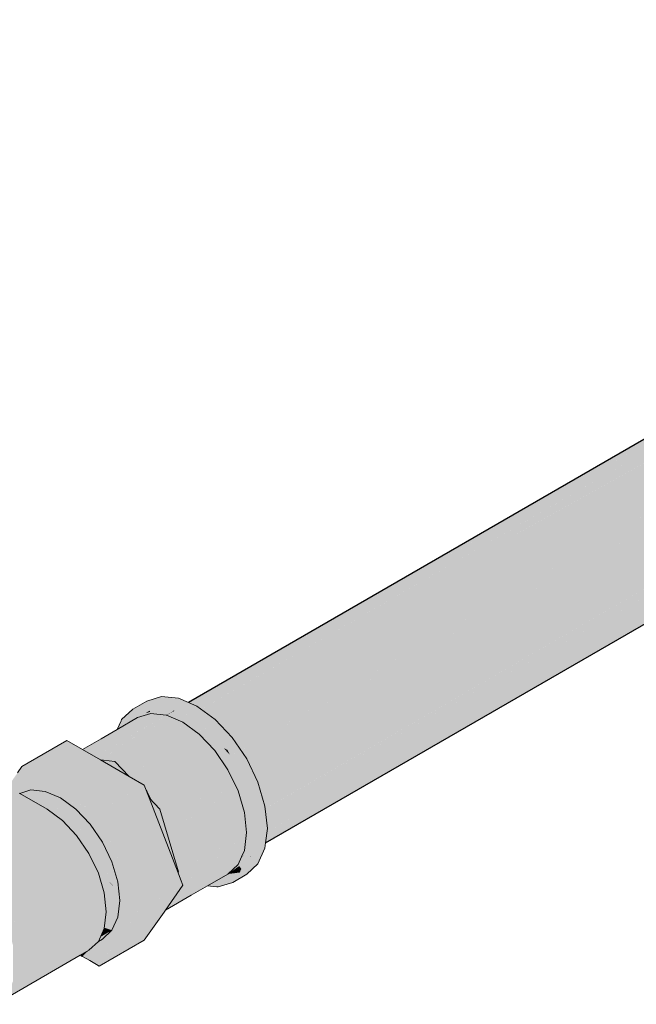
# Model space of a CAD drawing. Header units: millimetres. Extents: x 2 to 902, y -447 to 199.
# Tile 424 of 656: x 110.061 to 110.529, y 63.783 to 64.531. Entities that reach past the tile are written whole.
import ezdxf

# ---------------------------------------------------------------- set-up
doc = ezdxf.new("R2010")
doc.units = ezdxf.units.MM
doc.header["$MEASUREMENT"] = 0
doc.layers.add('AF-Condutos', color=4, linetype='Continuous', lineweight=25)
doc.layers.add('AF-Registro', color=9, linetype='Continuous', lineweight=18)

msp = doc.modelspace()

# ---------------------------------------------------------------- hatches: boundary and pattern name
at = {"layer": 'AF-Condutos', "linetype": 'Continuous'}
for points in [[(111.05401, 64.51211), (111.05359, 64.51186), (111.05025, 64.50994), (111.05273, 64.50158), (111.05288, 64.5028), (111.05377, 64.51013), (111.05288, 64.5028), (111.05273, 64.50158), (111.05278, 64.50144), (111.05453, 64.50296), (111.05278, 64.50144), (110.98436, 64.46271), (110.19939, 64.00817), (110.98517, 64.46237), (110.19939, 64.00817), (110.9857, 64.46214), (110.19841, 64.0076), (110.19852, 64.00752), (110.1986, 64.00746), (111.00381, 64.45444), (110.99612, 64.45771), (111.00381, 64.45444), (111.05577, 64.49138), (111.05292, 64.50095), (111.05577, 64.49138), (111.05464, 64.50194), (111.05459, 64.50247), (111.05464, 64.50194), (111.05577, 64.49138), (111.00381, 64.45444), (111.05658, 64.48373), (111.05783, 64.48443), (111.00381, 64.45444), (111.0051, 64.45389), (111.00381, 64.45444), (110.2055, 63.99091), (111.00643, 64.45333), (110.2055, 63.99091), (111.03066, 64.44302), (111.05819, 64.48321), (111.03066, 64.44302), (111.06461, 64.46162), (111.13811, 64.50189), (111.12165, 64.51985), (111.10365, 64.53024), (111.08721, 64.53128)], [(111.04752, 64.50836), (110.9752, 64.46661), (110.18889, 64.01263), (110.1891, 64.01255), (110.98436, 64.46271), (111.0415, 64.49506), (111.05278, 64.50144), (111.05025, 64.50994)], [(111.14484, 64.4241), (111.15384, 64.43691), (111.15572, 64.4565), (111.15015, 64.47949), (111.13811, 64.50189), (111.03066, 64.44302), (111.03381, 64.44168), (111.03066, 64.44302), (110.22196, 63.97295), (111.06025, 64.43043), (111.06309, 64.42922), (111.06025, 64.43043), (110.234, 63.95055), (111.08728, 64.41893), (110.25045, 63.93384), (111.08922, 64.41811), (110.23956, 63.92756), (111.10672, 64.41066), (110.24853, 63.91423), (111.10767, 64.41025), (110.24853, 63.91423), (110.24852, 63.91413), (110.24754, 63.90604), (111.11502, 64.40713), (110.24754, 63.90604), (111.11527, 64.40702)], [(110.19052, 64.01335), (110.1891, 64.01255), (110.19518, 64.00996), (110.1984, 64.00761), (110.19937, 64.00817), (110.98436, 64.46271)], [(110.20908, 63.99982), (110.21326, 63.99541), (110.2143, 63.99602), (111.00381, 64.45444), (110.20073, 64.00864), (110.1986, 64.00746)], [(110.22202, 63.98615), (110.22846, 63.97673), (110.23006, 63.97766), (111.03066, 64.44302), (110.21515, 63.9962), (110.21341, 63.99525)], [(110.22966, 63.97715), (110.22858, 63.97657), (110.23315, 63.96988), (110.24059, 63.95438), (110.24285, 63.95569), (111.06025, 64.43043)], [(110.25044, 63.93386), (111.08728, 64.41893), (110.24465, 63.9564), (110.24636, 63.94236), (110.24759, 63.93221)], [(110.24912, 63.91458), (111.10672, 64.41066), (110.25093, 63.93389), (110.24728, 63.93186), (110.24773, 63.92762), (110.24887, 63.91696), (110.24854, 63.91424)], [(110.24726, 63.93202), (110.24759, 63.93221), (110.24636, 63.94236), (110.24465, 63.9564), (110.24609, 63.94291), (110.24465, 63.9564), (110.241, 63.95439), (110.24067, 63.95421), (110.24096, 63.95361), (110.24168, 63.95211), (110.2433, 63.94873), (110.24168, 63.95211), (110.24307, 63.94742), (110.24704, 63.93406)]]:
    msp.add_hatch(color=151, dxfattribs=at).paths.add_polyline_path(points)
at = {"layer": 'AF-Registro', "linetype": 'Continuous'}
for points in [[(110.14657, 64.00758), (110.15025, 64.00121), (110.1577, 64.01101), (110.1588, 64.00814), (110.15978, 64.00562), (110.16572, 64.00746), (110.15978, 64.00562), (110.15569, 64.00435), (110.15673, 64.00467), (110.15632, 64.00471), (110.15673, 64.00467), (110.15678, 64.00497), (110.15944, 64.00651), (110.1577, 64.01101), (110.15315, 64.00503), (110.1517, 64.00311), (110.15414, 64.00345), (110.16028, 64.00432), (110.17199, 64.00315), (110.1662, 64.00741), (110.17199, 64.00315), (110.16776, 64.00725), (110.16711, 64.00789), (110.16776, 64.00725), (110.17199, 64.00315), (110.17768, 64.00619), (110.17743, 64.00629), (110.17076, 64.00913), (110.17122, 64.00691), (110.17078, 64.00902), (110.17064, 64.00973), (110.17076, 64.00913), (110.17743, 64.00629), (110.17768, 64.00619), (110.17781, 64.00626), (110.17826, 64.00649), (110.18409, 64.00986), (110.17826, 64.00649), (110.18454, 64.00382), (110.20908, 63.99982), (110.19518, 64.00996), (110.18889, 64.01263), (110.18128, 64.01587), (110.16834, 64.01715), (110.15721, 64.01372)], [(110.13763, 63.99875), (110.13467, 63.99221), (110.13765, 63.99393), (110.13793, 63.99409), (110.13803, 63.99887), (110.13855, 63.99903), (110.13803, 63.99887), (110.13793, 63.99409), (110.1409, 63.99581), (110.14106, 63.9959), (110.14351, 63.99731), (110.14458, 64.0009), (110.14254, 63.99406), (110.15025, 64.00121), (110.14954, 64.00244), (110.14657, 64.00758), (110.13804, 63.99966)], [(110.15678, 64.00497), (110.15673, 64.00467), (110.15978, 64.00562), (110.15944, 64.00651)], [(110.17199, 64.00315), (110.17227, 64.00303), (110.17253, 64.00318), (110.17768, 64.00619)], [(110.17743, 64.00629), (110.17238, 64.00312), (110.17643, 64.00544), (110.17771, 64.00617)], [(110.17253, 64.00318), (110.18339, 64.00376), (110.18454, 64.00382), (110.17911, 64.00613), (110.17826, 64.00649), (110.17784, 64.00625), (110.17771, 64.00617)], [(110.15121, 64.0015), (110.15025, 64.00121), (110.13467, 63.99221), (110.12239, 63.98512), (110.10823, 63.97695), (110.11027, 63.97577), (110.1104, 63.9757), (110.11731, 63.9804), (110.1104, 63.9757), (110.11046, 63.97566), (110.11595, 63.97914), (110.11046, 63.97566), (110.11056, 63.97561), (110.11154, 63.97504), (110.11476, 63.97803), (110.13392, 63.99054), (110.11476, 63.97803), (110.11154, 63.97504), (110.11174, 63.97493), (110.11337, 63.97398), (110.12027, 63.9733), (110.13303, 63.98858), (110.12027, 63.9733), (110.12819, 63.97786), (110.16158, 64.00419), (110.1614, 64.00421), (110.12913, 63.97995), (110.16243, 64.00498), (110.16028, 64.00432), (110.15192, 64.00173)], [(110.17318, 64.00265), (110.13282, 63.96796), (110.12027, 63.9733), (110.11337, 63.97398), (110.11599, 63.97247), (110.14965, 63.95303), (110.15227, 63.95152), (110.1553, 63.94978), (110.15624, 63.94733), (110.15708, 63.94645), (110.15849, 63.94794), (110.15484, 63.95096), (110.15849, 63.94794), (110.19709, 63.98866), (110.15062, 63.96183), (110.14537, 63.9588), (110.18454, 63.99782), (110.18998, 64.00096), (110.17643, 64.00544)], [(110.12819, 63.97786), (110.12513, 63.97608), (110.12027, 63.9733), (110.12055, 63.97318), (110.1252, 63.97601), (110.12816, 63.97781), (110.17199, 64.00315), (110.16158, 64.00419)], [(110.17238, 64.00312), (110.172, 64.00315), (110.12816, 63.97781), (110.1252, 63.97601), (110.12055, 63.97318), (110.12529, 63.97591), (110.12055, 63.97318), (110.12518, 63.97121), (110.12796, 63.97309), (110.12665, 63.97447), (110.12796, 63.97309), (110.17241, 64.00311), (110.12801, 63.97748)], [(110.17288, 64.00307), (110.12518, 63.97121), (110.13282, 63.96796)], [(110.12797, 63.97308), (110.17261, 64.00289), (110.17228, 64.00303)], [(110.13282, 63.96796), (110.17318, 64.00265), (110.17266, 64.00287)], [(110.1517, 64.00311), (110.15025, 64.00121), (110.16028, 64.00432)], [(110.17227, 64.00303), (110.18454, 63.99782), (110.18454, 64.00191), (110.17283, 64.00307), (110.17241, 64.00311)], [(110.17241, 64.00311), (110.17283, 64.00307), (110.17697, 64.00334), (110.18339, 64.00376), (110.17687, 64.00341), (110.17253, 64.00318)], [(110.17283, 64.00307), (110.17805, 64.00255), (110.18454, 64.00191), (110.18454, 64.00327), (110.18454, 63.99782), (110.19709, 63.98866), (110.19844, 63.99368), (110.19929, 63.99416), (110.20211, 63.99579), (110.18998, 64.00096), (110.18634, 64.0025), (110.18998, 64.00096), (110.20211, 63.99579), (110.18859, 64.00197), (110.20211, 63.99579), (110.20908, 63.99982), (110.18649, 64.0035), (110.18454, 64.00382), (110.18342, 64.00374), (110.17697, 64.00333)], [(110.20114, 63.99282), (110.22202, 63.98615), (110.20908, 63.99982), (110.19929, 63.99416)], [(110.15295, 63.96596), (110.186, 63.9972), (110.18454, 63.99782), (110.1526, 63.966), (110.14537, 63.9588)], [(110.14537, 63.9588), (110.19709, 63.98866), (110.18573, 63.99694)], [(110.19709, 63.98866), (110.20267, 63.98529), (110.21138, 63.98001), (110.21593, 63.96878), (110.21883, 63.96162), (110.22135, 63.96306), (110.22251, 63.96373), (110.22427, 63.96475), (110.21643, 63.97623), (110.22427, 63.96475), (110.22679, 63.9662), (110.21553, 63.97808), (110.23315, 63.96988), (110.22202, 63.98615), (110.21315, 63.98103), (110.21423, 63.97945), (110.215, 63.97833), (110.21423, 63.97945), (110.21315, 63.98103), (110.21288, 63.98088), (110.21546, 63.98237), (110.20253, 63.9918), (110.21546, 63.98237), (110.22202, 63.98615), (110.20175, 63.99262), (110.20114, 63.99282), (110.19929, 63.99416), (110.19844, 63.99368), (110.19802, 63.9921)], [(110.09107, 63.9721), (110.06227, 63.96396), (110.08084, 63.96113), (110.14916, 63.95071), (110.1553, 63.94978), (110.14709, 63.9529), (110.1553, 63.94978), (110.14371, 63.95647), (110.09855, 63.97136), (110.14371, 63.95647), (110.12194, 63.96904), (110.10823, 63.97695), (110.0965, 63.98372), (110.07852, 63.97334), (110.06227, 63.96396)], [(110.15854, 63.94791), (110.19841, 63.9877), (110.19709, 63.98866), (110.15849, 63.94794), (110.15708, 63.94645)], [(110.15708, 63.94645), (110.22067, 63.96378), (110.2088, 63.97631), (110.1982, 63.98749)], [(110.2088, 63.97631), (110.21883, 63.96162), (110.21138, 63.98001), (110.19709, 63.98866)], [(109.99253, 63.98296), (109.99194, 63.98262), (109.94944, 63.95808), (109.92324, 63.94296), (110.02455, 63.93572), (110.02645, 63.93559), (110.02728, 63.93655), (110.03721, 63.9481), (110.02728, 63.93655), (110.02645, 63.93559), (110.0273, 63.93652), (110.02645, 63.93559), (110.02769, 63.9355), (110.02755, 63.93586), (110.02769, 63.9355), (110.03305, 63.93512), (110.04157, 63.93451), (110.04417, 63.93432), (110.04799, 63.93653), (110.04447, 63.93863), (110.04799, 63.93653), (110.04417, 63.93432), (110.05271, 63.93371), (110.04903, 63.93713), (110.04668, 63.93931), (110.04563, 63.94029), (110.03756, 63.94778), (110.04563, 63.94029), (110.04668, 63.93931), (110.04903, 63.93713), (110.05271, 63.93371), (110.05063, 63.93805), (110.05271, 63.93371), (110.05301, 63.93369), (110.0507, 63.93809), (110.04959, 63.94021), (110.0507, 63.93809), (110.05301, 63.93369), (110.05075, 63.93812), (110.05301, 63.93369), (110.04157, 63.93451), (110.02769, 63.9355), (110.03288, 63.92214), (110.03435, 63.91835), (110.03632, 63.91327), (110.03435, 63.91835), (110.03288, 63.92214), (110.02769, 63.9355), (110.02455, 63.93572), (110.02455, 63.91029), (110.02455, 63.93572), (109.94325, 63.94153), (109.92324, 63.94296), (110.00003, 63.90012), (109.92324, 63.94296), (110.008, 63.89431), (110.01178, 63.89213), (110.01163, 63.89192), (110.01208, 63.89167), (110.01242, 63.89186), (110.01217, 63.89197), (110.0125, 63.89316), (110.01217, 63.89197), (110.01242, 63.89186), (110.02455, 63.89886), (110.03873, 63.90705), (110.0601, 63.91939), (110.08136, 63.93167), (110.0508, 63.93815), (110.04967, 63.94023), (110.04795, 63.94359), (110.04967, 63.94023), (110.0508, 63.93815), (110.08136, 63.93167), (110.05295, 63.93939), (110.04975, 63.94026), (110.05295, 63.93939), (110.08136, 63.93167), (110.05566, 63.94096), (110.08136, 63.93167), (110.06067, 63.94362), (110.05982, 63.94336), (110.05399, 63.94156), (110.05982, 63.94336), (110.06067, 63.94362), (110.06047, 63.94373), (110.06028, 63.94362), (110.06047, 63.94373), (110.05345, 63.94778), (110.05164, 63.94883), (110.05107, 63.94802), (110.05164, 63.94883), (110.04304, 63.95379), (110.04563, 63.94856), (110.04804, 63.94371), (110.04556, 63.94857), (110.03888, 63.94923), (110.04556, 63.94857), (110.04804, 63.94371), (110.04563, 63.94856), (110.04304, 63.95379), (110.03841, 63.94927), (110.04304, 63.95379), (110.02455, 63.96447), (110.03613, 63.9495), (110.03566, 63.94955), (110.02561, 63.95054), (110.02676, 63.93789), (110.02561, 63.95054), (110.03566, 63.94955), (110.03613, 63.9495), (110.02477, 63.95965), (110.02519, 63.95058), (110.02477, 63.95965), (110.03613, 63.9495), (110.02455, 63.96447), (110.02455, 63.95986), (110.02508, 63.95059), (110.02565, 63.94077), (110.02583, 63.93697), (110.02565, 63.94077), (110.02506, 63.95059), (110.02561, 63.94088), (110.02506, 63.95059), (110.02455, 63.95065), (110.0231, 63.95079), (110.02455, 63.94361), (110.0231, 63.95079), (110.0205, 63.96361), (110.02267, 63.95083), (110.0234, 63.94658), (110.02455, 63.9398), (110.0186, 63.95123), (109.98014, 63.95504), (109.96262, 63.95677), (109.98014, 63.95504), (110.0186, 63.95123), (110.02455, 63.9398), (110.0234, 63.94658), (110.02267, 63.95083), (110.02171, 63.95093), (110.02092, 63.951), (110.01941, 63.95115), (110.02092, 63.951), (110.02171, 63.95093), (110.02267, 63.95083), (110.01707, 63.96288), (110.01436, 63.96231), (110.01707, 63.96288), (110.02267, 63.95083), (110.0205, 63.96361), (110.01469, 63.96901), (110.0205, 63.96361), (110.0231, 63.95079), (110.02455, 63.95065), (110.02506, 63.95059), (110.02455, 63.95986), (110.02455, 63.96447), (110.01412, 63.97049), (110.01141, 63.97205), (110.00943, 63.9732), (109.99207, 63.98256), (110.00943, 63.9732), (109.99641, 63.98071)], [(110.21553, 63.97808), (110.22026, 63.97309), (110.21853, 63.97668)], [(110.21853, 63.97668), (110.22026, 63.97309), (110.22679, 63.9662), (110.23315, 63.96988)], [(110.10891, 63.937), (110.11584, 63.92257), (110.12306, 63.9173), (110.10744, 63.96987)], [(110.12306, 63.9173), (110.15316, 63.89535), (110.1075, 63.97047)], [(110.11599, 63.97247), (110.10857, 63.97446), (110.15708, 63.94645)], [(110.12425, 63.96881), (110.12194, 63.96904), (110.12337, 63.96821), (110.12388, 63.96791), (110.12443, 63.9676), (110.13025, 63.96424), (110.13304, 63.96263), (110.14371, 63.95647), (110.13282, 63.96796)], [(110.22568, 63.96181), (110.24168, 63.95211), (110.23315, 63.96988), (110.22427, 63.96475), (110.22251, 63.96373)], [(110.05374, 63.95182), (110.05164, 63.94883), (110.06001, 63.94399), (110.06047, 63.94373), (110.06067, 63.94362), (110.06227, 63.94411), (110.06362, 63.9446), (110.0683, 63.94631), (110.0631, 63.94498), (110.06227, 63.94477), (110.0631, 63.94498), (110.0683, 63.94631), (110.06362, 63.9446), (110.06227, 63.94411), (110.0637, 63.94455), (110.06916, 63.94623), (110.0707, 63.94672), (110.07055, 63.94689), (110.06973, 63.94775), (110.06941, 63.94809), (110.06892, 63.94861), (110.06544, 63.9466), (110.0629, 63.94513), (110.06544, 63.9466), (110.06892, 63.94861), (110.06691, 63.95073), (110.06892, 63.94861), (110.07018, 63.94934), (110.07281, 63.95086), (110.06679, 63.95835), (110.06435, 63.96013), (110.06679, 63.95835), (110.07603, 63.94685), (110.07507, 63.94805), (110.07281, 63.95086), (110.07018, 63.94934), (110.06892, 63.94861), (110.06941, 63.94809), (110.06973, 63.94775), (110.07097, 63.949), (110.06973, 63.94775), (110.07055, 63.94689), (110.0707, 63.94672), (110.07391, 63.94775), (110.07072, 63.94671), (110.07399, 63.94772), (110.07072, 63.94671), (110.06916, 63.94623), (110.07138, 63.94601), (110.07717, 63.94544), (110.08002, 63.94515), (110.08972, 63.94103), (110.09167, 63.9402), (110.08002, 63.94515), (110.06747, 63.93791), (110.07913, 63.93296), (110.10333, 63.9317), (110.10685, 63.93096), (110.10333, 63.9317), (110.10693, 63.93084), (110.1124, 63.92973), (110.11237, 63.92979), (110.1124, 63.92973), (110.11981, 63.92823), (110.11141, 63.9318), (110.11981, 63.92823), (110.1124, 63.92973), (110.10693, 63.93084), (110.1125, 63.92952), (110.10693, 63.93084), (110.10333, 63.9317), (110.09104, 63.92461), (110.0914, 63.92434), (110.11418, 63.92023), (110.10935, 63.9273), (110.11418, 63.92023), (110.11584, 63.92257), (110.11349, 63.92748), (110.11584, 63.92257), (110.11995, 63.92776), (110.11584, 63.92257), (110.11418, 63.92023), (110.11476, 63.91939), (110.11982, 63.91428), (110.11749, 63.91914), (110.11982, 63.91428), (110.12306, 63.9173), (110.11982, 63.91428), (110.11476, 63.91939), (110.1174, 63.91553), (110.12016, 63.91358), (110.11994, 63.91403), (110.12016, 63.91358), (110.12585, 63.90792), (110.12016, 63.91358), (110.1174, 63.91553), (110.11841, 63.91406), (110.12078, 63.91229), (110.11841, 63.91406), (110.11886, 63.9134), (110.12128, 63.91125), (110.12107, 63.91168), (110.12128, 63.91125), (110.12605, 63.90724), (110.12128, 63.91125), (110.11886, 63.9134), (110.11911, 63.91303), (110.12148, 63.91082), (110.12633, 63.90632), (110.12141, 63.91098), (110.12633, 63.90632), (110.12148, 63.91082), (110.11911, 63.91303), (110.12352, 63.90658), (110.12153, 63.91073), (110.12352, 63.90658), (110.13055, 63.89193), (110.13064, 63.89176), (110.12831, 63.89958), (110.13064, 63.89176), (110.13068, 63.89168), (110.12834, 63.89953), (110.12639, 63.90609), (110.12834, 63.89953), (110.13068, 63.89168), (110.12365, 63.87212), (110.12421, 63.87021), (110.13518, 63.87654), (110.13439, 63.88395), (110.13518, 63.87654), (110.13523, 63.87602), (110.13557, 63.87278), (110.13564, 63.87216), (110.13597, 63.86902), (110.13735, 63.86761), (110.13717, 63.86984), (110.13682, 63.871), (110.13717, 63.86984), (110.13735, 63.86761), (110.13803, 63.86692), (110.13749, 63.86875), (110.13803, 63.86692), (110.13766, 63.87018), (110.13672, 63.87136), (110.14595, 63.85987), (110.13766, 63.87018), (110.13803, 63.86692), (110.13735, 63.86761), (110.13598, 63.86899), (110.136, 63.86876), (110.13618, 63.8671), (110.13652, 63.86391), (110.1367, 63.8622), (110.13685, 63.86343), (110.13733, 63.86743), (110.13685, 63.86343), (110.13744, 63.86256), (110.13685, 63.86343), (110.1367, 63.8622), (110.13557, 63.85292), (110.13766, 63.85311), (110.13796, 63.86181), (110.13766, 63.85311), (110.14202, 63.8535), (110.14079, 63.85766), (110.13812, 63.86663), (110.1469, 63.85788), (110.13812, 63.86663), (110.14079, 63.85766), (110.14202, 63.8535), (110.14303, 63.85437), (110.14202, 63.8535), (110.14354, 63.85363), (110.14696, 63.85777), (110.14354, 63.85363), (110.14872, 63.8541), (110.15047, 63.85425), (110.14467, 63.86253), (110.15047, 63.85425), (110.13888, 63.88412), (110.13267, 63.90011), (110.1336, 63.89184), (110.13267, 63.90011), (110.13354, 63.89192), (110.13452, 63.88368), (110.13354, 63.89192), (110.13448, 63.88375), (110.1354, 63.87577), (110.13448, 63.88375), (110.13354, 63.89192), (110.13267, 63.90011), (110.13228, 63.90113), (110.12716, 63.91431), (110.12215, 63.92724), (110.12107, 63.93002), (110.11909, 63.93066), (110.12107, 63.93002), (110.11908, 63.93071), (110.11063, 63.93342), (110.11084, 63.933), (110.11063, 63.93342), (110.1036, 63.93571), (110.10417, 63.93488), (110.1036, 63.93571), (110.0977, 63.93763), (110.10359, 63.93572), (110.11062, 63.93345), (110.11908, 63.93071), (110.11051, 63.93367), (110.10328, 63.93618), (110.09703, 63.93834), (110.10328, 63.93618), (110.11051, 63.93368), (110.11907, 63.93072), (110.11048, 63.93374), (110.11907, 63.93072), (110.12107, 63.93002), (110.11891, 63.93126), (110.11035, 63.934), (110.1032, 63.93629), (110.11035, 63.934), (110.11891, 63.93126), (110.11031, 63.93409), (110.11891, 63.93126), (110.10889, 63.93705), (110.10308, 63.93647), (110.09686, 63.93852), (110.09392, 63.94163), (110.09129, 63.94048), (110.09031, 63.94119), (110.08564, 63.9446), (110.0693, 63.95652), (110.08564, 63.9446), (110.09031, 63.94119), (110.09129, 63.94048), (110.09392, 63.94163), (110.09347, 63.9421), (110.09392, 63.94163), (110.09686, 63.93852), (110.10308, 63.93647), (110.10889, 63.93705), (110.09864, 63.94297), (110.09792, 63.94338), (110.08542, 63.9506), (110.09167, 63.944), (110.08542, 63.9506), (110.06227, 63.96396), (110.06276, 63.96128), (110.06227, 63.96396), (110.06227, 63.96164), (110.06405, 63.95375), (110.0645, 63.95176), (110.06415, 63.95364), (110.0645, 63.95176), (110.06405, 63.95375), (110.06227, 63.96164), (110.06227, 63.95562), (110.06227, 63.9527), (110.06227, 63.94691), (110.06227, 63.94559), (110.06035, 63.94699), (110.06227, 63.94559), (110.06227, 63.95562), (110.06143, 63.95651), (110.06227, 63.95562), (110.06227, 63.96396), (110.05891, 63.95918)], [(110.1553, 63.94978), (110.14916, 63.95071), (110.06227, 63.96396), (110.12107, 63.93002), (110.1519, 63.94782)], [(110.17968, 63.8994), (110.23288, 63.91529), (110.23139, 63.92926), (110.23122, 63.93089), (110.17482, 63.91571), (110.22606, 63.94716), (110.16711, 63.93176), (110.2283, 63.94775), (110.21883, 63.96162), (110.21787, 63.96302), (110.15708, 63.94645)], [(110.23104, 63.88397), (110.21883, 63.88242), (110.22251, 63.87605), (110.23315, 63.88219), (110.24168, 63.89011), (110.24704, 63.90197), (110.24754, 63.90604), (110.24887, 63.91696), (110.23978, 63.90156), (110.24887, 63.91696), (110.23823, 63.91082), (110.2369, 63.8999), (110.23637, 63.89959), (110.23635, 63.89945), (110.23637, 63.89959), (110.23641, 63.89993), (110.23637, 63.89959), (110.2369, 63.8999), (110.23751, 63.9049), (110.23823, 63.91082), (110.23696, 63.90448), (110.23683, 63.90341), (110.23696, 63.90448), (110.23529, 63.90001), (110.23465, 63.8986), (110.23529, 63.90001), (110.23696, 63.90448), (110.23823, 63.91082), (110.23907, 63.91131), (110.23886, 63.91332), (110.23907, 63.91131), (110.24887, 63.91696), (110.23947, 63.92522), (110.2374, 63.92704), (110.23847, 63.91696), (110.2374, 63.92704), (110.23799, 63.91301), (110.2374, 63.92704), (110.23726, 63.92841), (110.23791, 63.92879), (110.23683, 63.9324), (110.23791, 63.92879), (110.24704, 63.93406), (110.23576, 63.94245), (110.2361, 63.93487), (110.23576, 63.94245), (110.23329, 63.94429), (110.2364, 63.92792), (110.23329, 63.94429), (110.23104, 63.94597), (110.23329, 63.94429), (110.24704, 63.93406), (110.24168, 63.95211), (110.23253, 63.94683), (110.2328, 63.94699), (110.23198, 63.94871), (110.22977, 63.9533), (110.23198, 63.94871), (110.2328, 63.94699), (110.24168, 63.95211), (110.2286, 63.96004), (110.22568, 63.96181), (110.22251, 63.96373), (110.21883, 63.96162), (110.22654, 63.94557), (110.23139, 63.92926), (110.23303, 63.91382), (110.23139, 63.90027), (110.23776, 63.91109), (110.234, 63.9047), (110.23139, 63.90027), (110.23404, 63.90436), (110.23761, 63.90987), (110.23139, 63.90027), (110.22921, 63.89546), (110.23382, 63.89812), (110.23426, 63.89773), (110.23596, 63.89622), (110.2364, 63.89583), (110.23305, 63.8937), (110.23587, 63.89549), (110.23591, 63.8958), (110.23596, 63.89622), (110.23586, 63.89631), (110.23528, 63.89577), (110.23586, 63.89631), (110.23482, 63.89723), (110.23426, 63.89773), (110.2339, 63.89694), (110.23346, 63.89598), (110.23334, 63.89571), (110.23311, 63.89566), (110.23332, 63.89567), (110.23246, 63.89377), (110.23332, 63.89567), (110.23082, 63.89554), (110.23053, 63.89316), (110.23082, 63.89554), (110.23311, 63.89566), (110.23334, 63.89571), (110.23346, 63.89598), (110.2339, 63.89694), (110.23426, 63.89773), (110.23087, 63.89599), (110.23426, 63.89773), (110.23382, 63.89812), (110.23093, 63.89645), (110.2309, 63.89622), (110.22921, 63.89546), (110.22654, 63.88957), (110.23039, 63.89201), (110.23043, 63.89233), (110.23039, 63.89201), (110.23218, 63.89315), (110.23198, 63.89271), (110.23162, 63.89192), (110.23198, 63.89271), (110.23218, 63.89315), (110.22654, 63.88957), (110.21883, 63.88242), (110.22741, 63.88848), (110.22911, 63.88638), (110.22783, 63.88356)], [(110.06916, 63.94623), (110.06067, 63.94362), (110.06193, 63.94289), (110.06265, 63.94247), (110.0678, 63.9395), (110.06901, 63.9388), (110.08002, 63.94515)], [(110.18469, 63.87401), (110.18291, 63.87862), (110.18106, 63.88338), (110.15894, 63.94039), (110.1553, 63.94978), (110.15191, 63.94782), (110.12107, 63.93002), (110.17906, 63.87897), (110.18413, 63.87451), (110.17906, 63.87897), (110.12107, 63.93002), (110.15047, 63.85425), (110.17403, 63.86786), (110.18434, 63.87381)], [(110.15708, 63.94645), (110.15624, 63.94733), (110.15633, 63.94712)], [(110.15708, 63.94645), (110.15633, 63.94712), (110.15643, 63.94687)], [(110.15814, 63.94243), (110.15894, 63.94039), (110.16107, 63.93814), (110.15708, 63.94645), (110.15644, 63.94682), (110.15646, 63.94677), (110.15763, 63.94376)], [(110.17966, 63.9185), (110.22654, 63.94557), (110.22606, 63.94716), (110.17956, 63.91861), (110.17482, 63.91571)], [(110.18132, 63.88396), (110.17777, 63.89591), (110.17421, 63.90786), (110.17066, 63.91981), (110.16711, 63.93176), (110.15894, 63.94039), (110.16317, 63.92948), (110.16621, 63.92164), (110.16747, 63.9184), (110.17094, 63.90946), (110.17185, 63.90712), (110.17263, 63.9051), (110.17631, 63.89563), (110.17678, 63.89441), (110.18085, 63.88392), (110.18106, 63.88338)], [(110.17482, 63.91571), (110.23093, 63.93081), (110.22654, 63.94557)], [(110.10278, 63.82299), (110.12037, 63.83115), (110.12487, 63.84109), (110.12639, 63.85367), (110.12487, 63.86801), (110.12037, 63.88315), (110.07484, 63.83912), (110.07924, 63.83658), (110.08801, 63.83152), (110.09345, 63.82838), (110.09815, 63.82567), (110.09345, 63.82838), (110.08801, 63.83152), (110.07924, 63.83658), (110.05711, 63.81367), (110.07924, 63.83658), (110.07484, 63.83912), (110.12037, 63.88315), (110.11319, 63.89806), (110.10387, 63.9117), (110.09302, 63.92317), (110.08136, 63.93167), (110.03873, 63.90705), (110.04203, 63.89856), (110.04356, 63.89461), (110.0479, 63.88342), (110.04918, 63.88012), (110.05418, 63.86724), (110.05521, 63.86458), (110.05418, 63.86724), (110.04918, 63.88012), (110.0479, 63.88342), (110.04356, 63.89461), (110.04203, 63.89856), (110.03873, 63.90705), (110.01208, 63.89167), (110.02373, 63.88317), (110.03459, 63.8717), (110.04391, 63.85806), (110.05618, 63.86208), (110.04391, 63.85806), (110.05108, 63.84315), (110.06125, 63.84902), (110.05948, 63.84799), (110.05108, 63.84315), (110.05558, 63.82801), (110.06077, 63.84725), (110.06227, 63.84638), (110.06077, 63.84725), (110.05558, 63.82801), (110.06597, 63.83685), (110.07115, 63.84126), (110.05558, 63.82801), (110.05558, 63.80109), (110.05108, 63.79115)], [(110.10333, 63.9317), (110.07963, 63.93293), (110.07913, 63.93296), (110.09078, 63.92446), (110.09104, 63.92461)], [(110.2374, 63.92704), (110.24887, 63.91696), (110.24704, 63.93406), (110.23726, 63.92841)], [(110.0914, 63.92434), (110.09302, 63.92317), (110.092, 63.92424)], [(110.092, 63.92424), (110.09302, 63.92317), (110.1023, 63.91337), (110.10461, 63.91471), (110.11418, 63.92023)], [(110.10304, 63.91258), (110.12352, 63.90658), (110.11418, 63.92023), (110.1023, 63.91337)], [(110.10333, 63.9125), (110.10304, 63.91258), (110.10387, 63.9117), (110.11194, 63.89989), (110.11396, 63.90106), (110.12352, 63.90658)], [(110.17968, 63.8994), (110.17194, 63.91551), (110.17882, 63.89237), (110.17968, 63.88948)], [(110.22693, 63.89042), (110.2271, 63.89081), (110.22827, 63.89339), (110.22921, 63.89546), (110.23093, 63.89925), (110.23131, 63.90009), (110.20895, 63.88376), (110.23131, 63.90009), (110.23139, 63.90027), (110.23829, 63.91549), (110.18758, 63.87497), (110.18386, 63.87283), (110.18333, 63.87208), (110.1893, 63.8748), (110.18333, 63.87208), (110.18033, 63.86781), (110.17966, 63.86685), (110.19283, 63.87445), (110.19539, 63.8742), (110.19283, 63.87445), (110.17966, 63.86685), (110.17516, 63.86045), (110.17486, 63.86003), (110.17482, 63.85971), (110.19926, 63.87382)], [(110.23303, 63.91382), (110.23322, 63.91539), (110.17968, 63.8994), (110.17968, 63.88694), (110.1812, 63.88301), (110.18401, 63.87577), (110.18451, 63.87449), (110.18455, 63.87438), (110.18457, 63.87432), (110.18548, 63.87513), (110.19877, 63.89403), (110.18132, 63.88396)], [(110.18758, 63.87497), (110.23269, 63.91101), (110.23285, 63.91232), (110.23288, 63.91253), (110.18568, 63.87516), (110.18528, 63.87485), (110.18469, 63.87401), (110.18472, 63.87394), (110.18469, 63.87401), (110.18386, 63.87283), (110.18492, 63.87344)], [(110.18528, 63.87485), (110.23288, 63.91253), (110.23303, 63.91382), (110.19877, 63.89403), (110.18548, 63.87513), (110.18458, 63.8743), (110.18469, 63.87401)], [(110.11281, 63.89863), (110.13068, 63.89168), (110.12352, 63.90658), (110.11194, 63.89989)], [(110.12577, 63.90817), (110.17482, 63.85971), (110.15316, 63.89535)], [(110.12585, 63.90792), (110.16752, 63.86393), (110.17482, 63.85971)], [(110.11295, 63.89857), (110.11281, 63.89863), (110.11307, 63.89824)], [(110.12126, 63.88624), (110.13068, 63.89168), (110.11295, 63.89857), (110.11307, 63.89824), (110.11319, 63.89806), (110.1194, 63.88517)], [(110.22921, 63.89546), (110.2309, 63.89622), (110.23093, 63.89645)], [(110.2364, 63.89583), (110.23596, 63.89622), (110.23591, 63.8958), (110.23587, 63.89549)], [(110.12451, 63.87453), (110.13068, 63.89168), (110.11971, 63.88535), (110.11996, 63.884), (110.12037, 63.88315), (110.12365, 63.87212)], [(110.21883, 63.88242), (110.21956, 63.8831), (110.22569, 63.88878), (110.2014, 63.87361), (110.22569, 63.88878), (110.22654, 63.88957), (110.22845, 63.89134), (110.19926, 63.87382), (110.18097, 63.86326), (110.17482, 63.85971), (110.18252, 63.86373), (110.17482, 63.85971), (110.17451, 63.85953), (110.17429, 63.85922), (110.17222, 63.85627), (110.17152, 63.85527), (110.18813, 63.86546), (110.17152, 63.85527), (110.17133, 63.855), (110.19096, 63.86633), (110.20324, 63.87343)], [(110.2254, 63.88706), (110.21883, 63.88242), (110.2212, 63.88272)], [(110.22426, 63.88556), (110.22505, 63.8863), (110.22741, 63.88848), (110.2254, 63.88706), (110.22355, 63.88515), (110.2212, 63.88272), (110.22357, 63.88302), (110.22783, 63.88356), (110.22911, 63.88638), (110.22802, 63.88773), (110.22611, 63.88663), (110.22489, 63.88592), (110.22611, 63.88663), (110.22802, 63.88773), (110.22741, 63.88848), (110.22505, 63.8863)], [(110.11971, 63.88535), (110.1194, 63.88517), (110.11996, 63.884)], [(110.20343, 63.87353), (110.20324, 63.87343), (110.2104, 63.87272), (110.21138, 63.87262), (110.22251, 63.87605), (110.21954, 63.88119), (110.21545, 63.88047), (110.21209, 63.87853), (110.21574, 63.87766), (110.2111, 63.87337), (110.2107, 63.873), (110.2111, 63.87337), (110.21574, 63.87766), (110.21209, 63.87853), (110.20964, 63.87712), (110.20686, 63.87552), (110.2065, 63.87531)], [(110.21954, 63.88119), (110.21883, 63.88242), (110.2088, 63.87931)], [(110.12706, 63.86064), (110.13518, 63.87654), (110.12461, 63.87044), (110.12421, 63.87021), (110.12457, 63.86902), (110.12487, 63.86801), (110.12589, 63.85836)], [(110.12636, 63.85389), (110.13518, 63.84962), (110.1367, 63.8622), (110.13518, 63.87654), (110.12589, 63.85836), (110.12613, 63.8561)], [(110.13735, 63.86761), (110.12909, 63.87603), (110.12908, 63.87589)], [(110.17031, 63.85356), (110.17133, 63.855), (110.18469, 63.87401), (110.15047, 63.85425), (110.15187, 63.84784), (110.16711, 63.85256), (110.15187, 63.84784), (110.15266, 63.84422), (110.1553, 63.83219)], [(110.17482, 63.85971), (110.17478, 63.85991), (110.17474, 63.85985)], [(110.17482, 63.85971), (110.17486, 63.86003), (110.17478, 63.85991)], [(110.11439, 63.82521), (110.11976, 63.82982), (110.12352, 63.83304), (110.12057, 63.83134), (110.12037, 63.83115), (110.11319, 63.82452), (110.10817, 63.81988), (110.10889, 63.81946), (110.1138, 63.81663), (110.11891, 63.81368), (110.12107, 63.81243), (110.12147, 63.813), (110.12937, 63.82556), (110.12148, 63.81308), (110.12937, 63.82556), (110.13295, 63.83121), (110.13356, 63.83628), (110.13265, 63.83575), (110.12926, 63.82661), (110.12202, 63.81756), (110.12926, 63.82661), (110.12896, 63.82944), (110.12893, 63.82977), (110.12896, 63.82944), (110.12926, 63.82661), (110.13265, 63.83575), (110.13356, 63.83628), (110.13295, 63.83121), (110.12937, 63.82554), (110.12147, 63.813), (110.12949, 63.82442), (110.13267, 63.82894), (110.1353, 63.83291), (110.13503, 63.83381), (110.13419, 63.83664), (110.13393, 63.83753), (110.13391, 63.83759), (110.13377, 63.83804), (110.1337, 63.83744), (110.13377, 63.83804), (110.13389, 63.83903), (110.13357, 63.83871), (110.12851, 63.83368), (110.12853, 63.83353), (110.12854, 63.83338), (110.12219, 63.81894), (110.12854, 63.83338), (110.12757, 63.83282), (110.12251, 63.82164), (110.12737, 63.8327), (110.12253, 63.82183), (110.12326, 63.82784), (110.12333, 63.82838), (110.12326, 63.82784), (110.12253, 63.82183), (110.12737, 63.8327), (110.12251, 63.82164), (110.12757, 63.83282), (110.12854, 63.83338), (110.12853, 63.83353), (110.12851, 63.83368), (110.12769, 63.83308), (110.12637, 63.83213), (110.12353, 63.83007), (110.12637, 63.83213), (110.12769, 63.83308), (110.12851, 63.83368), (110.12849, 63.83385), (110.12841, 63.83466), (110.12836, 63.83511), (110.12841, 63.83466), (110.12849, 63.83385), (110.12851, 63.83368), (110.13357, 63.83872), (110.13354, 63.83882), (110.13357, 63.83872), (110.13389, 63.83903), (110.13377, 63.83804), (110.13391, 63.83759), (110.13393, 63.83753), (110.13419, 63.83664), (110.13503, 63.83381), (110.1353, 63.83291), (110.13996, 63.83997), (110.1353, 63.83291), (110.13267, 63.82894), (110.13535, 63.83274), (110.14075, 63.84043), (110.14377, 63.84473), (110.15047, 63.85425), (110.14595, 63.85385), (110.14482, 63.85375), (110.13672, 63.85302), (110.13557, 63.85292), (110.13518, 63.84962), (110.13475, 63.84612), (110.14191, 63.85106), (110.13905, 63.84841), (110.14191, 63.85106), (110.13475, 63.84612), (110.13518, 63.84962), (110.13306, 63.84495), (110.13461, 63.84492), (110.13306, 63.84495), (110.13225, 63.84316), (110.13147, 63.84142), (110.13244, 63.84251), (110.13147, 63.84142), (110.13154, 63.84148), (110.13249, 63.84236), (110.13452, 63.84423), (110.13525, 63.8449), (110.13629, 63.84488), (110.13431, 63.84251), (110.13629, 63.84488), (110.13525, 63.8449), (110.13452, 63.84423), (110.13249, 63.84235), (110.13154, 63.84148), (110.13145, 63.8414), (110.13254, 63.84219), (110.13444, 63.84356), (110.13439, 63.84312), (110.13294, 63.84085), (110.12914, 63.83628), (110.12832, 63.83544), (110.12914, 63.83628), (110.12831, 63.83553), (110.12368, 63.83126), (110.12359, 63.83052), (110.12368, 63.83126), (110.12166, 63.8294), (110.1181, 63.82613), (110.12166, 63.8294), (110.12368, 63.83126), (110.12831, 63.83553), (110.12914, 63.83628), (110.12831, 63.83559), (110.12374, 63.8318), (110.12831, 63.83559), (110.12829, 63.83579), (110.12831, 63.83559), (110.12914, 63.83628), (110.13294, 63.84085), (110.13286, 63.84113), (110.13294, 63.84085), (110.13439, 63.84312), (110.13272, 63.84158), (110.13439, 63.84312), (110.13444, 63.84356), (110.13254, 63.84218), (110.13267, 63.84174), (110.13254, 63.84218), (110.13145, 63.8414), (110.13068, 63.83968), (110.12813, 63.83731), (110.12813, 63.83726), (110.12813, 63.83731), (110.12392, 63.83327), (110.12813, 63.83731), (110.12394, 63.83343), (110.12352, 63.83304), (110.11891, 63.82782), (110.11904, 63.82789), (110.11891, 63.82782), (110.11881, 63.8277), (110.11884, 63.82778), (110.11622, 63.82627), (110.11575, 63.82599), (110.11622, 63.82627), (110.11884, 63.82778), (110.11956, 63.82936), (110.11884, 63.82778), (110.11881, 63.8277), (110.11891, 63.82782), (110.12352, 63.83304), (110.11976, 63.82982)], [(110.15047, 63.85425), (110.12107, 63.81243), (110.1553, 63.83219)], [(110.12493, 63.84161), (110.13068, 63.83968), (110.13518, 63.84962), (110.1252, 63.84386)], [(110.1273, 63.84508), (110.13518, 63.84962), (110.12641, 63.85387), (110.12639, 63.85367), (110.1252, 63.84386)], [(110.12641, 63.85387), (110.12636, 63.85389), (110.12638, 63.85377)], [(110.12641, 63.85387), (110.12638, 63.85377), (110.12639, 63.85367)], [(110.12425, 63.83597), (110.13068, 63.83968), (110.12508, 63.84156), (110.12489, 63.84132), (110.12487, 63.84109), (110.12195, 63.83464)], [(110.12508, 63.84156), (110.12493, 63.84161), (110.12489, 63.84132)], [(110.12352, 63.83304), (110.13068, 63.83968), (110.12195, 63.83464), (110.1211, 63.83277), (110.12041, 63.83124)], [(110.11319, 63.82452), (110.12037, 63.83115), (110.10451, 63.82199), (110.12037, 63.83115), (110.11975, 63.83086), (110.10278, 63.82299), (110.0529, 63.79227), (110.10445, 63.82203), (110.0529, 63.79227), (110.05108, 63.79115), (110.10643, 63.82088), (110.05108, 63.79115), (110.04234, 63.78611), (110.04048, 63.78346), (110.04391, 63.78452), (110.10666, 63.82075)], [(110.12057, 63.83134), (110.12041, 63.83124), (110.12037, 63.83115)], [(110.10817, 63.81988), (110.11319, 63.82452), (110.11313, 63.82448), (110.10666, 63.82075)]]:
    msp.add_hatch(color=254, dxfattribs=at).paths.add_polyline_path(points)

# ---------------------------------------------------------------- linework, layer by layer
at = {"layer": 'AF-Condutos'}
for p, q in [((110.9752, 64.46661), (110.18889, 64.01263)), ((110.24754, 63.90604), (111.11527, 64.40702))]:
    msp.add_line(p, q, dxfattribs=at)
at = {"layer": 'AF-Registro'}
for p, q in [((110.15721, 64.01372), (110.14657, 64.00758)), ((110.16834, 64.01715), (110.15721, 64.01372)), ((110.18128, 64.01587), (110.16834, 64.01715)), ((110.18889, 64.01263), (110.18128, 64.01587)), ((110.14657, 64.00758), (110.13804, 63.99966)), ((110.17771, 64.00617), (110.17743, 64.00629)), ((110.19518, 64.00996), (110.18889, 64.01263)), ((110.20908, 63.99982), (110.19518, 64.00996)), ((110.15025, 64.00121), (110.13467, 63.99221)), ((110.13763, 63.99875), (110.13467, 63.99221)), ((110.13804, 63.99966), (110.13763, 63.99875)), ((110.15025, 64.00121), (110.16028, 64.00432)), ((110.16028, 64.00432), (110.17199, 64.00315)), ((110.17199, 64.00315), (110.17227, 64.00303)), ((110.17227, 64.00303), (110.18454, 63.99782)), ((110.22202, 63.98615), (110.20908, 63.99982)), ((110.13467, 63.99221), (110.12239, 63.98512)), ((110.18454, 63.99782), (110.19709, 63.98866)), ((110.0965, 63.98372), (110.07852, 63.97334)), ((110.10823, 63.97695), (110.0965, 63.98372)), ((110.12239, 63.98512), (110.10823, 63.97695)), ((110.19709, 63.98866), (110.2088, 63.97631)), ((110.23315, 63.96988), (110.22202, 63.98615)), ((110.12194, 63.96904), (110.10823, 63.97695)), ((110.2088, 63.97631), (110.21883, 63.96162)), ((110.07852, 63.97334), (110.06227, 63.96396)), ((110.14371, 63.95647), (110.12194, 63.96904)), ((110.12425, 63.96881), (110.12194, 63.96904)), ((110.13282, 63.96796), (110.12425, 63.96881)), ((110.24168, 63.95211), (110.23315, 63.96988)), ((110.06227, 63.96396), (110.05891, 63.95918)), ((110.14371, 63.95647), (110.13282, 63.96796)), ((110.21883, 63.96162), (110.22654, 63.94557)), ((110.1553, 63.94978), (110.14371, 63.95647)), ((110.06916, 63.94623), (110.06067, 63.94362)), ((110.08002, 63.94515), (110.06916, 63.94623)), ((110.15894, 63.94039), (110.1553, 63.94978)), ((110.24704, 63.93406), (110.24168, 63.95211)), ((110.06067, 63.94362), (110.06047, 63.94373)), ((110.08136, 63.93167), (110.06067, 63.94362)), ((110.09167, 63.9402), (110.08002, 63.94515)), ((110.10333, 63.9317), (110.09167, 63.9402)), ((110.18106, 63.88338), (110.15894, 63.94039)), ((110.16711, 63.93176), (110.15894, 63.94039)), ((110.22654, 63.94557), (110.23139, 63.92926)), ((110.09302, 63.92317), (110.08136, 63.93167)), ((110.11418, 63.92023), (110.10333, 63.9317)), ((110.17066, 63.91981), (110.16711, 63.93176)), ((110.24887, 63.91696), (110.24704, 63.93406)), ((110.23139, 63.92926), (110.23303, 63.91382)), ((110.10387, 63.9117), (110.09302, 63.92317)), ((110.12352, 63.90658), (110.11418, 63.92023)), ((110.17421, 63.90786), (110.17066, 63.91981)), ((110.24754, 63.90604), (110.24887, 63.91696)), ((110.11319, 63.89806), (110.10387, 63.9117)), ((110.23303, 63.91382), (110.23139, 63.90027)), ((110.13068, 63.89168), (110.12352, 63.90658)), ((110.17777, 63.89591), (110.17421, 63.90786)), ((110.24168, 63.89011), (110.24704, 63.90197)), ((110.24704, 63.90197), (110.24754, 63.90604)), ((110.12037, 63.88315), (110.11319, 63.89806)), ((110.18132, 63.88396), (110.17777, 63.89591)), ((110.22921, 63.89546), (110.22654, 63.88957)), ((110.23139, 63.90027), (110.22921, 63.89546)), ((110.13518, 63.87654), (110.13068, 63.89168)), ((110.22654, 63.88957), (110.21883, 63.88242)), ((110.23315, 63.88219), (110.24168, 63.89011)), ((110.12487, 63.86801), (110.12037, 63.88315)), ((110.18106, 63.88338), (110.18132, 63.88396)), ((110.18291, 63.87862), (110.18106, 63.88338)), ((110.18469, 63.87401), (110.18291, 63.87862)), ((110.20324, 63.87343), (110.21883, 63.88242)), ((110.22251, 63.87605), (110.23315, 63.88219)), ((110.1367, 63.8622), (110.13518, 63.87654)), ((110.17133, 63.855), (110.18469, 63.87401)), ((110.19096, 63.86633), (110.20324, 63.87343)), ((110.20324, 63.87343), (110.2104, 63.87272)), ((110.2104, 63.87272), (110.21138, 63.87262)), ((110.21138, 63.87262), (110.22251, 63.87605)), ((110.12639, 63.85367), (110.12487, 63.86801)), ((110.17133, 63.855), (110.19096, 63.86633)), ((110.13518, 63.84962), (110.1367, 63.8622)), ((110.12487, 63.84109), (110.12639, 63.85367)), ((110.13068, 63.83968), (110.13518, 63.84962)), ((110.1553, 63.83219), (110.17031, 63.85356)), ((110.17031, 63.85356), (110.17133, 63.855)), ((110.12037, 63.83115), (110.12487, 63.84109)), ((110.12352, 63.83304), (110.13068, 63.83968)), ((110.11319, 63.82452), (110.12037, 63.83115)), ((110.12041, 63.83124), (110.12352, 63.83304)), ((110.12107, 63.81243), (110.1553, 63.83219)), ((110.04391, 63.78452), (110.10666, 63.82075)), ((110.10666, 63.82075), (110.11319, 63.82452)), ((110.10666, 63.82075), (110.10817, 63.81988)), ((110.10817, 63.81988), (110.10889, 63.81946)), ((110.10889, 63.81946), (110.1138, 63.81663)), ((110.1138, 63.81663), (110.11891, 63.81368)), ((110.11891, 63.81368), (110.12107, 63.81243))]:
    msp.add_line(p, q, dxfattribs=at)

doc.saveas('drawing.dxf')
